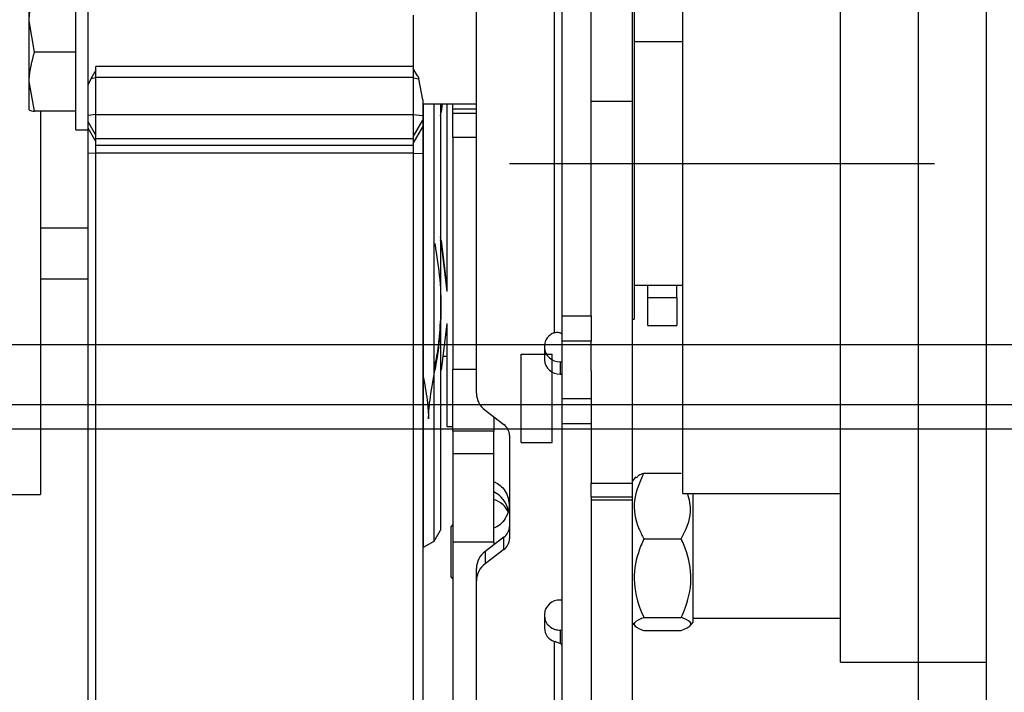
# Model space of a CAD drawing. Header units: inches. Extents: x 170 to 284, y 215 to 248.
# Tile 383 of 656: x 206.4548 to 206.54, y 224.3796 to 224.4379. Entities that reach past the tile are written whole.
import ezdxf

# ---------------------------------------------------------------- set-up
doc = ezdxf.new("R2010")
doc.units = ezdxf.units.IN
doc.header["$LTSCALE"] = 0.25
doc.header["$MEASUREMENT"] = 0
doc.layers.add('RH FRONT OF HOOD', color=7, linetype='Continuous')

msp = doc.modelspace()

# ---------------------------------------------------------------- linework, layer by layer
at = {"layer": 'RH FRONT OF HOOD'}
for p, q in [((206.5385190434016, 224.3163068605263), (206.5385190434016, 224.4672121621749)), ((206.5078247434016, 224.466401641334), (206.5078247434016, 224.430770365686)), ((206.5326266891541, 224.3086416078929), (206.5326266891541, 224.4572977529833)), ((206.5017533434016, 224.4122228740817), (206.5017533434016, 224.4557132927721)), ((206.5042830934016, 224.4122228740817), (206.5042830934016, 224.4557132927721)), ((206.5258702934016, 224.3822490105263), (206.5258702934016, 224.4533177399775)), ((206.5122096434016, 224.3968541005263), (206.5122096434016, 224.452262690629)), ((206.4596583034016, 224.4283348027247), (206.4596583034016, 224.4422990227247)), ((206.4607039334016, 224.4304381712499), (206.4607039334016, 224.4415035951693)), ((206.4556107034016, 224.4377590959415), (206.4556107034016, 224.4405743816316)), ((206.5010787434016, 224.4403897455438), (206.5010787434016, 224.4107650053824)), ((206.4943327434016, 224.4055188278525), (206.4943327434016, 224.439434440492)), ((206.5079933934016, 224.4389154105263), (206.5079933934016, 224.4119314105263)), ((206.4560806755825, 224.435068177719), (206.4556107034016, 224.4377590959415)), ((206.4556107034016, 224.4325016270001), (206.4556107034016, 224.4377590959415)), ((206.4888684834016, 224.4382683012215), (206.4888684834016, 224.4338230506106)), ((206.5122096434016, 224.4359640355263), (206.5079933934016, 224.4359640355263)), ((206.5122096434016, 224.4359640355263), (206.5079933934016, 224.4359640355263)), ((206.4596583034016, 224.435068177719), (206.4560806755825, 224.435068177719)), ((206.4613785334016, 224.4334857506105), (206.4609501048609, 224.4327436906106)), ((206.4888684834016, 224.4338230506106), (206.4613785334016, 224.4338230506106)), ((206.4613785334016, 224.432859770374), (206.4613785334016, 224.4338230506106)), ((206.4888684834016, 224.4338230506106), (206.4888684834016, 224.432859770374)), ((206.4892353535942, 224.4330189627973), (206.4888684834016, 224.4336544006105)), ((206.4609501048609, 224.4327436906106), (206.4607039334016, 224.4322522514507)), ((206.4613785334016, 224.4328234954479), (206.4609501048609, 224.4327436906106)), ((206.4888684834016, 224.432859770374), (206.4613785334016, 224.432859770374)), ((206.4613785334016, 224.4296702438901), (206.4613785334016, 224.432859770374)), ((206.4888684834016, 224.432859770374), (206.4888684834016, 224.4296702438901)), ((206.4888684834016, 224.432841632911), (206.4893436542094, 224.432753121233)), ((206.4897117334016, 224.4309337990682), (206.4893436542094, 224.432753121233)), ((206.456080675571, 224.4299350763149), (206.4556107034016, 224.4325016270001)), ((206.4556107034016, 224.4300594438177), (206.4556107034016, 224.4325016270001)), ((206.4897117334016, 224.4309337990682), (206.4897117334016, 224.4295701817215)), ((206.4556107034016, 224.4300550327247), (206.4556132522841, 224.4300506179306)), ((206.4607039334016, 224.429577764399), (206.4607039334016, 224.4304331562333)), ((206.4897117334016, 224.4305947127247), (206.4943327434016, 224.4305947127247)), ((206.4897553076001, 224.3921993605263), (206.4897553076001, 224.4305947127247)), ((206.4906660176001, 224.39272515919), (206.4906660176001, 224.4305947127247)), ((206.4912295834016, 224.4305947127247), (206.4912295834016, 224.3936819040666)), ((206.4913597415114, 224.4305947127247), (206.4912759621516, 224.4298597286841)), ((206.4917692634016, 224.4305947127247), (206.4917692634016, 224.414342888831)), ((206.4923089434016, 224.4301193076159), (206.4923089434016, 224.4305947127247)), ((206.4943327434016, 224.4301193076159), (206.4923089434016, 224.4301193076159)), ((206.4923089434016, 224.4297667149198), (206.4923089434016, 224.4301193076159)), ((206.5078247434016, 224.430770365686), (206.5042830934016, 224.430770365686)), ((206.5078247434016, 224.430770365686), (206.5078247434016, 224.3977383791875)), ((206.4596583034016, 224.4299350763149), (206.456080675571, 224.4299350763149)), ((206.4565787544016, 224.4299350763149), (206.4565787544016, 224.3967529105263)), ((206.4613785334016, 224.4296495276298), (206.4607039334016, 224.429577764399)), ((206.4607039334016, 224.4290342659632), (206.4607039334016, 224.429577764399)), ((206.4613785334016, 224.4296702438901), (206.4888684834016, 224.4296702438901)), ((206.4613785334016, 224.4275470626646), (206.4613785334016, 224.4296702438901)), ((206.4888684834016, 224.4296702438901), (206.4888684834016, 224.4275470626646)), ((206.4888684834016, 224.42965988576), (206.4897117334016, 224.4295701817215)), ((206.4897117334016, 224.4295701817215), (206.4897117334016, 224.4291562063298)), ((206.4912295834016, 224.4295449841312), (206.4912759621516, 224.4298597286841)), ((206.4923089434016, 224.4276612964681), (206.4923089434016, 224.4297667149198)), ((206.4923089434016, 224.4297667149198), (206.4943327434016, 224.4297667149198)), ((206.4596583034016, 224.4283348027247), (206.4607039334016, 224.4283348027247)), ((206.4613785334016, 224.4278802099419), (206.4607039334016, 224.4290342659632)), ((206.4607039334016, 224.4286126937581), (206.4607039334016, 224.4290342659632)), ((206.4607039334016, 224.4283685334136), (206.4607039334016, 224.4286126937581)), ((206.4613785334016, 224.4273248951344), (206.4607039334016, 224.4284789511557)), ((206.4607039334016, 224.4262946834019), (206.4607039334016, 224.4283685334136)), ((206.4888684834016, 224.4277136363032), (206.4897117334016, 224.4291562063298)), ((206.4888684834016, 224.4271583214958), (206.4897117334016, 224.4286008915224)), ((206.4897117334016, 224.4291562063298), (206.4897117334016, 224.4286008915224)), ((206.4897117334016, 224.4286008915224), (206.4897117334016, 224.426292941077)), ((206.4888684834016, 224.4275470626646), (206.4613785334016, 224.4275470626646)), ((206.4613785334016, 224.4269917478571), (206.4613785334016, 224.4275470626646)), ((206.4888684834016, 224.4275470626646), (206.4888684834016, 224.4269917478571)), ((206.4923089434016, 224.4276612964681), (206.4923089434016, 224.4076105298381)), ((206.4943327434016, 224.4276612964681), (206.4923089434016, 224.4276612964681)), ((206.4613785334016, 224.4269917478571), (206.4888684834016, 224.4269917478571)), ((206.4613785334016, 224.4263159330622), (206.4613785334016, 224.4269917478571)), ((206.4888684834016, 224.4269917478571), (206.4888684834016, 224.4263159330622)), ((206.4613785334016, 224.426311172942), (206.4607039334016, 224.4262946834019)), ((206.4607039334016, 224.3636854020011), (206.4607039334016, 224.4262946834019)), ((206.4888684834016, 224.4263159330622), (206.4613785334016, 224.4263159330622)), ((206.4613785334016, 224.3621796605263), (206.4613785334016, 224.4263159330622)), ((206.4888684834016, 224.4263159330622), (206.4888684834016, 224.3621796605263)), ((206.4888684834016, 224.4263135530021), (206.4897117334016, 224.426292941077)), ((206.4897117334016, 224.426292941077), (206.4897117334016, 224.3638088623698)), ((206.4971997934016, 224.4254234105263), (206.5339937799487, 224.4254234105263)), ((206.4607039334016, 224.4198262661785), (206.4565787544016, 224.4198262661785)), ((206.4912759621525, 224.4187582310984), (206.4912295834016, 224.4190646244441)), ((206.4912759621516, 224.4184940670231), (206.4912295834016, 224.4188015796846)), ((206.4912759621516, 224.4184940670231), (206.4912759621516, 224.4187582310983)), ((206.4912759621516, 224.4187582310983), (206.4917692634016, 224.4146335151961)), ((206.4912759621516, 224.4184940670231), (206.4917692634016, 224.414342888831)), ((206.4607039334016, 224.4153945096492), (206.4565787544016, 224.4153945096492)), ((206.5079933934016, 224.4148827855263), (206.5122096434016, 224.4148827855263)), ((206.5079933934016, 224.4148827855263), (206.5122096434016, 224.4148827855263)), ((206.5091739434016, 224.4138224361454), (206.5091739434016, 224.4148827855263)), ((206.5117036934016, 224.4138224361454), (206.5117036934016, 224.4148827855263)), ((206.4912235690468, 224.4132560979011), (206.4912295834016, 224.4128170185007)), ((206.5091739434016, 224.4138224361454), (206.5117036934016, 224.4138224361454)), ((206.5091739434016, 224.4113880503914), (206.5091739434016, 224.4138224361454)), ((206.5117036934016, 224.4138224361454), (206.5117036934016, 224.4113880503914)), ((206.5017533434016, 224.4122228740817), (206.5042830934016, 224.4122228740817)), ((206.5017533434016, 224.4100427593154), (206.5017533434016, 224.4122228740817)), ((206.5042830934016, 224.4122228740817), (206.5042830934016, 224.4100427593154)), ((206.4917692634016, 224.4115508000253), (206.4912759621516, 224.4075233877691)), ((206.4917692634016, 224.4115508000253), (206.4917692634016, 224.4026556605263)), ((206.5078247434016, 224.4119314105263), (206.5079933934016, 224.4119314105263)), ((206.5091739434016, 224.4113880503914), (206.5117036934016, 224.4113880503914)), ((206.7721258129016, 224.4097265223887), (202.2608417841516, 224.4097265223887)), ((206.5002354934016, 224.4096314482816), (206.5002354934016, 224.4084086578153)), ((206.5042830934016, 224.4100427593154), (206.5017533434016, 224.4100427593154)), ((206.5017533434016, 224.4050703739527), (206.5017533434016, 224.4100427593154)), ((206.5042830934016, 224.4074586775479), (206.5042830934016, 224.4100427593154)), ((206.4914233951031, 224.4087270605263), (206.4917692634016, 224.4087270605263)), ((206.4982116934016, 224.4012732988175), (206.4982116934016, 224.4089157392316)), ((206.4982116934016, 224.4089157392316), (206.5009100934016, 224.4089157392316)), ((206.5009100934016, 224.4012732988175), (206.5009100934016, 224.4089157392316)), ((206.4907362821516, 224.4075233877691), (206.4907362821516, 224.4080057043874)), ((206.5015846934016, 224.4082549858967), (206.5015846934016, 224.4071858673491)), ((206.5015846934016, 224.4082549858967), (206.5017533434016, 224.4082549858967)), ((206.4923089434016, 224.4022315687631), (206.4923089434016, 224.4076105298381)), ((206.4923089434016, 224.4076105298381), (206.4943327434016, 224.4076105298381)), ((206.5015846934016, 224.4071858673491), (206.5017533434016, 224.4071858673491)), ((206.5042830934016, 224.4074586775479), (206.5042830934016, 224.3977383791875)), ((206.7721258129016, 224.4045334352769), (202.2608417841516, 224.4045334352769)), ((206.5017533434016, 224.4050703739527), (206.5042830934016, 224.4050703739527)), ((206.5017533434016, 224.4028902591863), (206.5017533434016, 224.4050703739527)), ((206.495085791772, 224.4040552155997), (206.4967178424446, 224.4028140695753)), ((206.4958505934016, 224.4034735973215), (206.4958505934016, 224.4022315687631)), ((206.5042830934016, 224.4028902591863), (206.5017533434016, 224.4028902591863)), ((206.5017533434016, 224.356418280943), (206.5017533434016, 224.4028902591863)), ((206.7721258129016, 224.402427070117), (202.2608417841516, 224.402427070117)), ((206.4917692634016, 224.4026556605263), (206.4923089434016, 224.4026556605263)), ((206.4958505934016, 224.4022315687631), (206.4923089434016, 224.4022315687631)), ((206.4923089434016, 224.4022315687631), (206.4923089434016, 224.4003071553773)), ((206.4958505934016, 224.4003071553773), (206.4958505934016, 224.4022315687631)), ((206.4971997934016, 224.4018773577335), (206.4971997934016, 224.3929297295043)), ((206.4982116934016, 224.4012732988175), (206.5009100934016, 224.4012732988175)), ((206.4923089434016, 224.4003071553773), (206.4958505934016, 224.4003071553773)), ((206.4923089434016, 224.4003071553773), (206.4923089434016, 224.3926647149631)), ((206.4958505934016, 224.3926647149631), (206.4958505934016, 224.4003071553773)), ((206.5088366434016, 224.3986076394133), (206.5120747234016, 224.3986076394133)), ((206.5042830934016, 224.3977383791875), (206.5078247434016, 224.3977383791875)), ((206.5042830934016, 224.3965698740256), (206.5042830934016, 224.3977383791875)), ((206.5081318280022, 224.3982754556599), (206.5078247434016, 224.3979171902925)), ((206.5081318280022, 224.3982754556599), (206.5078247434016, 224.3979171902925)), ((206.5078247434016, 224.3977383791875), (206.5078247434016, 224.3965698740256)), ((206.5122096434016, 224.3968541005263), (206.5258702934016, 224.3968541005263)), ((206.5122096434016, 224.3968541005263), (206.5258702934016, 224.3968541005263)), ((206.5130866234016, 224.3968541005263), (206.5130866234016, 224.3856727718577)), ((206.4538972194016, 224.3967529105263), (206.4565787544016, 224.3967529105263)), ((206.5042830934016, 224.3965698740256), (206.5078247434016, 224.3965698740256)), ((206.5042830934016, 224.3965698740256), (206.5042830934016, 224.3962795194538)), ((206.5078247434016, 224.3962795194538), (206.5042830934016, 224.3962795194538)), ((206.5042830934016, 224.3962795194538), (206.5042830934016, 224.3770205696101)), ((206.5078247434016, 224.3965698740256), (206.5078247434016, 224.3962795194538)), ((206.5078247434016, 224.3962795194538), (206.5078247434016, 224.3770205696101)), ((206.4906660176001, 224.39272515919), (206.4912295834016, 224.3936819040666)), ((206.4923089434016, 224.3941560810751), (206.4921402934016, 224.3939874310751)), ((206.4923089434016, 224.3941560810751), (206.4921402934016, 224.3939874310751)), ((206.4921402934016, 224.3896025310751), (206.4921402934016, 224.3939874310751)), ((206.4897553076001, 224.3921993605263), (206.4906660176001, 224.39272515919)), ((206.4923089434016, 224.3926647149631), (206.4958505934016, 224.3926647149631)), ((206.4958505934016, 224.3926313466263), (206.4923089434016, 224.3926313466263)), ((206.4923089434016, 224.3926313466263), (206.4923089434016, 224.3728576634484)), ((206.4967178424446, 224.3930621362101), (206.495085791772, 224.3918209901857)), ((206.4958505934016, 224.3926313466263), (206.4958505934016, 224.3924026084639)), ((206.4967178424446, 224.3919930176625), (206.4967178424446, 224.3930621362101)), ((206.5088366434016, 224.3929234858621), (206.5120747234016, 224.3929234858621)), ((206.4897117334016, 224.3921993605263), (206.4897553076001, 224.3921993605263)), ((206.4967178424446, 224.3919930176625), (206.495085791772, 224.3907518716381)), ((206.495085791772, 224.3918209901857), (206.495085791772, 224.3907518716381)), ((206.4943327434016, 224.3892882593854), (206.4943327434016, 224.390357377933)), ((206.4921402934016, 224.3896025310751), (206.4923089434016, 224.3894338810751)), ((206.4921402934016, 224.3896025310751), (206.4923089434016, 224.3894338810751)), ((206.4943327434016, 224.3706941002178), (206.4943327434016, 224.3892882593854)), ((206.5017533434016, 224.3876212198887), (206.5015846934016, 224.3876212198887)), ((206.5002354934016, 224.3863984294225), (206.5002354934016, 224.3851756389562)), ((206.5088366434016, 224.3861108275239), (206.5120747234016, 224.3861108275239)), ((206.5130866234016, 224.3860608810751), (206.5258702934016, 224.3860608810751)), ((206.5130866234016, 224.3860608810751), (206.5258702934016, 224.3860608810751)), ((206.5015846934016, 224.3850049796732), (206.5015846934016, 224.3838563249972)), ((206.5017533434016, 224.3849916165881), (206.5015846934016, 224.3850049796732)), ((206.5078247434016, 224.3856727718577), (206.5081318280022, 224.3853145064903)), ((206.5078247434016, 224.3856727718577), (206.5081318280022, 224.3853145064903)), ((206.5088366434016, 224.3849823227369), (206.5120747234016, 224.3849823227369)), ((206.5128234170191, 224.3853656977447), (206.5130866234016, 224.3856727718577)), ((206.5128234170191, 224.3853656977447), (206.5130866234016, 224.3856727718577)), ((206.5010787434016, 224.3840420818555), (206.5010787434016, 224.369738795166)), ((206.5258702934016, 224.3822490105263), (206.5385190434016, 224.3822490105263)), ((206.5258702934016, 224.3822490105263), (206.5385190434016, 224.3822490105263))]:
    msp.add_line(p, q, dxfattribs=at)
for centre, radius, start, end in [((206.5014654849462, 224.4095968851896), 0.001230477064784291, 108.3186882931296, 178.3903968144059), ((206.5015134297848, 224.4105242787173), 0.0002440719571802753, 10.59149437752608, 73.023592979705), ((206.501524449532, 224.4095442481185), 0.001290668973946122, 182.9521409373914, 272.6753367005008), ((206.501524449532, 224.4084751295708), 0.001290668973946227, 182.9521409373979, 272.6753367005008), ((206.4961782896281, 224.405542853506), 0.001845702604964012, 180.7458446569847, 233.7070257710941), ((206.4960186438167, 224.4018619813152), 0.001181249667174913, 0.7458446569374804, 53.70702577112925), ((206.4960186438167, 224.3940142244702), 0.001181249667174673, 306.2929742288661, 359.2541553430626), ((206.4960186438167, 224.3929451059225), 0.001181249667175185, 306.2929742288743, 359.2541553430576), ((206.4961782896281, 224.3903333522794), 0.001845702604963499, 126.2929742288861, 179.2541553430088), ((206.4961782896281, 224.3892642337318), 0.001845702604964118, 126.2929742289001, 179.2541553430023), ((206.501524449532, 224.386331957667), 0.001290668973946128, 87.32466329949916, 177.0478590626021), ((206.5014654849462, 224.3862793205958), 0.001230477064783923, 181.609603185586, 251.6813117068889), ((206.5014654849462, 224.3852102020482), 0.001230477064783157, 181.6096031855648, 251.6813117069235), ((206.5015134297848, 224.3836228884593), 0.0002440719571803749, 10.59149437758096, 73.02359297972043)]:
    msp.add_arc(centre, radius, start, end, dxfattribs=at)
for major_axis, ratio, start_param, end_param in [((0, 0.002368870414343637), 0.8543312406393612, 4.933611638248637, 5.925614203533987), ((0.002023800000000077, 0), 0.821883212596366, 0.2493539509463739, 1.213225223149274)]:
    msp.add_ellipse((206.4951422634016, 224.3947615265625), major_axis=major_axis, ratio=ratio, start_param=start_param, end_param=end_param, dxfattribs=at)
for points, knots in [([(206.4556107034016, 224.4377590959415), (206.4556111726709, 224.4378228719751), (206.4556178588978, 224.4387315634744), (206.4558576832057, 224.4396220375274), (206.456080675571, 224.4404500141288)], [0, 0, 0, 0, 0.07018447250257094, 1, 1, 1, 1]), ([(206.4556107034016, 224.4325016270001), (206.4556111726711, 224.4325624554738), (206.455617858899, 224.4334291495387), (206.4558576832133, 224.4342784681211), (206.4560806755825, 224.435068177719)], [0, 0, 0, 0, 0.07018448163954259, 1, 1, 1, 1]), ([(206.4892338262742, 224.4330180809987), (206.489244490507, 224.433000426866), (206.4892760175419, 224.4329482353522), (206.4893121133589, 224.4328679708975), (206.4893361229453, 224.4327932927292), (206.489341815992, 224.4327629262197), (206.4893436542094, 224.432753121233)], [0, 0, 0, 0, 0.2355547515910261, 0.6963785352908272, 0.9019642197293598, 1, 1, 1, 1]), ([(206.4556107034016, 224.4300594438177), (206.4556176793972, 224.4300481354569), (206.4556436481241, 224.4300060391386), (206.4558960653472, 224.4299650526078), (206.456080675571, 224.4299350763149)], [0, 0, 0, 0, 0.2686306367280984, 1, 1, 1, 1]), ([(206.4907362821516, 224.4184940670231), (206.4909024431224, 224.4174396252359), (206.491234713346, 224.4153310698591), (206.4912981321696, 224.4123997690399), (206.4911266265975, 224.4097276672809), (206.4908663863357, 224.4082580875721), (206.4907362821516, 224.4075233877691)], [0, 0, 0, 0, 0.249794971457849, 0.499512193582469, 0.7497867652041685, 1, 1, 1, 1]), ([(206.4912295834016, 224.4119824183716), (206.4911675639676, 224.4111482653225), (206.4910404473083, 224.4094385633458), (206.490839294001, 224.4084909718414), (206.4907362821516, 224.4080057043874)], [0, 0, 0, 0, 0.4878938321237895, 1, 1, 1, 1]), ([(206.5010787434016, 224.4107650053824), (206.5011459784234, 224.4107839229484), (206.5012805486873, 224.4108217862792), (206.5014598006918, 224.4108071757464), (206.5015476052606, 224.4107724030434), (206.5015846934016, 224.4107577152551)], [0, 0, 0, 0, 0.3657824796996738, 0.7321101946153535, 1, 1, 1, 1]), ([(206.4897117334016, 224.4071338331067), (206.4898479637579, 224.4063503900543), (206.4901458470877, 224.4046373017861), (206.4901760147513, 224.4037745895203), (206.4901923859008, 224.4033064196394)], [0, 0, 0, 0, 0.4573278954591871, 1, 1, 1, 1]), ([(206.4901923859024, 224.4033064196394), (206.4902105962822, 224.4037775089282), (206.4902471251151, 224.4047224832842), (206.4905729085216, 224.4065879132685), (206.4907362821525, 224.407523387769)], [0, 0, 0, 0, 0.4985207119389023, 1, 1, 1, 1]), ([(206.5088366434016, 224.3986076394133), (206.5084801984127, 224.3978319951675), (206.5077632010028, 224.3962717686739), (206.5081467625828, 224.3942638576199), (206.5086880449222, 224.3932121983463), (206.5088366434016, 224.3929234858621)], [0, 0, 0, 0, 0.4176583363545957, 0.8401294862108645, 1, 1, 1, 1]), ([(206.5088366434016, 224.3986076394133), (206.5084801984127, 224.3978319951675), (206.5077632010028, 224.3962717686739), (206.5081467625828, 224.3942638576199), (206.5086880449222, 224.3932121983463), (206.5088366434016, 224.3929234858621)], [0, 0, 0, 0, 0.4176583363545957, 0.8401294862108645, 1, 1, 1, 1]), ([(206.5082240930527, 224.3981963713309), (206.5082544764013, 224.3982768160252), (206.5083084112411, 224.3984196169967), (206.5086760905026, 224.3985504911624), (206.5088366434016, 224.3986076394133)], [0, 0, 0, 0, 0.5633343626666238, 1, 1, 1, 1]), ([(206.5082240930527, 224.3981963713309), (206.5082544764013, 224.3982768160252), (206.5083084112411, 224.3984196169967), (206.5086760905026, 224.3985504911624), (206.5088366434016, 224.3986076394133)], [0, 0, 0, 0, 0.5633343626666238, 1, 1, 1, 1]), ([(206.4958505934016, 224.3978670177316), (206.4958733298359, 224.3978577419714), (206.4960740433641, 224.3977758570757), (206.4964376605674, 224.3975448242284), (206.4968512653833, 224.3970728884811), (206.4971340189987, 224.3964348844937), (206.4972064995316, 224.39565596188), (206.4969960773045, 224.3948779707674), (206.4965485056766, 224.3942636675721), (206.4961227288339, 224.3939636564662), (206.4958870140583, 224.3938644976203), (206.4958505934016, 224.3938491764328)], [0, 0, 0, 0, 0.01332145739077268, 0.1175996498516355, 0.2343148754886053, 0.3706443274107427, 0.5307704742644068, 0.7107144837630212, 0.8598174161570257, 0.9783401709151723, 1, 1, 1, 1]), ([(206.5120747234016, 224.3929234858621), (206.5124667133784, 224.393703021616), (206.5131130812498, 224.3949884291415), (206.5127711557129, 224.3963272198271), (206.5126365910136, 224.3968541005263)], [0, 0, 0, 0, 0.6064502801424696, 0.9999999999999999, 0.9999999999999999, 0.9999999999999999, 0.9999999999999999]), ([(206.5120747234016, 224.3929234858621), (206.5124667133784, 224.393703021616), (206.5131130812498, 224.3949884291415), (206.5127711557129, 224.3963272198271), (206.5126365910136, 224.3968541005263)], [0, 0, 0, 0, 0.6064502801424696, 0.9999999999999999, 0.9999999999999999, 0.9999999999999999, 0.9999999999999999]), ([(206.5088366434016, 224.3929234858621), (206.5087519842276, 224.3927318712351), (206.5083099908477, 224.3917314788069), (206.5078017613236, 224.3897258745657), (206.5082038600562, 224.387569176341), (206.5087081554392, 224.3864069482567), (206.5088366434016, 224.3861108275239)], [0, 0, 0, 0, 0.08872718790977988, 0.4632318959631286, 0.8632384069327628, 1, 1, 1, 1]), ([(206.5088366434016, 224.3929234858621), (206.5087519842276, 224.3927318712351), (206.5083099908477, 224.3917314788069), (206.5078017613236, 224.3897258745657), (206.5082038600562, 224.387569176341), (206.5087081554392, 224.3864069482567), (206.5088366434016, 224.3861108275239)], [0, 0, 0, 0, 0.08872718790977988, 0.4632318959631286, 0.8632384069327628, 1, 1, 1, 1]), ([(206.5120747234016, 224.3861108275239), (206.512203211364, 224.3864069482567), (206.5127075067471, 224.387569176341), (206.5131096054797, 224.3897258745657), (206.5126013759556, 224.3917314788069), (206.5121593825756, 224.3927318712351), (206.5120747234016, 224.3929234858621)], [0, 0, 0, 0, 0.1367615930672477, 0.5367681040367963, 0.9112728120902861, 1, 1, 1, 1]), ([(206.5120747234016, 224.3861108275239), (206.512203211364, 224.3864069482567), (206.5127075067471, 224.387569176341), (206.5131096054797, 224.3897258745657), (206.5126013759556, 224.3917314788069), (206.5121593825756, 224.3927318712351), (206.5120747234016, 224.3929234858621)], [0, 0, 0, 0, 0.1367615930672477, 0.5367681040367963, 0.9112728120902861, 1, 1, 1, 1]), ([(206.5088366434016, 224.3861108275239), (206.5084801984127, 224.3859568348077), (206.5077632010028, 224.3856470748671), (206.5081467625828, 224.3852484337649), (206.5086880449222, 224.3850396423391), (206.5088366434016, 224.3849823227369)], [0, 0, 0, 0, 0.4176583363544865, 0.8401294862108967, 1, 1, 1, 1]), ([(206.5088366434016, 224.3861108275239), (206.5084801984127, 224.3859568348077), (206.5077632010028, 224.3856470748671), (206.5081467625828, 224.3852484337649), (206.5086880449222, 224.3850396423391), (206.5088366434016, 224.3849823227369)], [0, 0, 0, 0, 0.4176583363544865, 0.8401294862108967, 1, 1, 1, 1]), ([(206.5120747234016, 224.3849823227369), (206.5124311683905, 224.385136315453), (206.5131481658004, 224.3854460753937), (206.5127646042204, 224.3858447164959), (206.512223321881, 224.3860535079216), (206.5120747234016, 224.3861108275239)], [0, 0, 0, 0, 0.4176583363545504, 0.8401294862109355, 1, 1, 1, 1]), ([(206.5120747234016, 224.3849823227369), (206.5124311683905, 224.385136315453), (206.5131481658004, 224.3854460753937), (206.5127646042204, 224.3858447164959), (206.512223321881, 224.3860535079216), (206.5120747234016, 224.3861108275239)], [0, 0, 0, 0, 0.4176583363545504, 0.8401294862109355, 1, 1, 1, 1]), ([(206.5010787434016, 224.3851112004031), (206.5012145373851, 224.3850708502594), (206.5013814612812, 224.3850212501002), (206.5015527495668, 224.3850075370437), (206.5015846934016, 224.3850049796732)], [0, 0, 0, 0, 0.8135083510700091, 1, 1, 1, 1]), ([(206.5015846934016, 224.3838563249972), (206.5015325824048, 224.3838784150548), (206.5014282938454, 224.3839226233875), (206.501243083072, 224.383983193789), (206.5011275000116, 224.3840246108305), (206.5010787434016, 224.3840420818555)], [0, 0, 0, 0, 0.3660576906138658, 0.7325829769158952, 1, 1, 1, 1])]:
    msp.add_open_spline(points, degree=3, knots=knots, dxfattribs=at)

doc.saveas('drawing.dxf')
